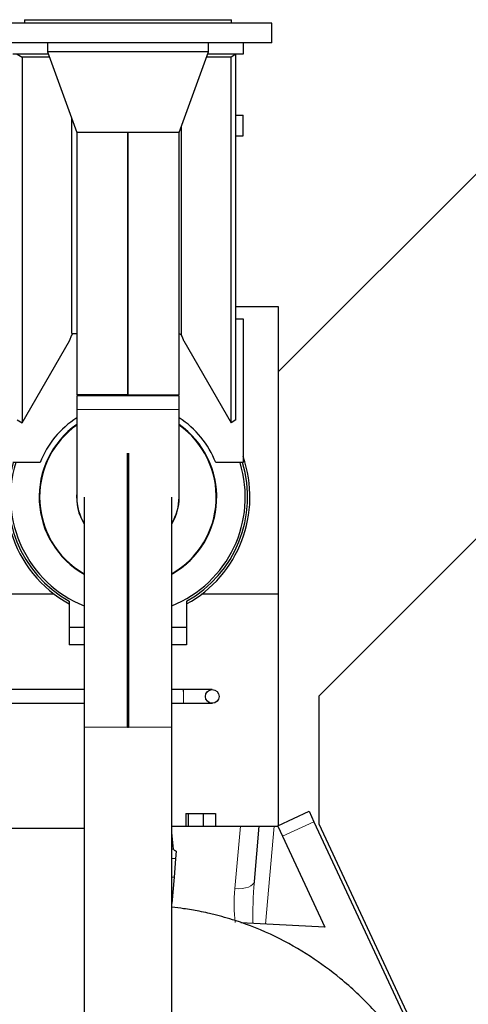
# Model space of a CAD drawing. Header units: inches. Extents: x 0 to 20790, y -12 to 14700.
# Tile 279 of 359: x 10137 to 10527, y 5255 to 6111. Entities that reach past the tile are written whole.
import ezdxf

# ---------------------------------------------------------------- set-up
doc = ezdxf.new("R2010")
doc.units = ezdxf.units.IN
doc.layers.add('1', color=7, linetype='Continuous', true_color=0xffffff)
doc.layers.add('254', color=7, linetype='Continuous', true_color=0xffffff)
doc.styles.add('latin_extended', font='simplex.shx')
doc.dimstyles.get("Standard").update_dxf_attribs({"dimtxt": 0.18, "dimasz": 0.18, "dimexe": 0.18, "dimexo": 0.0625, "dimgap": 0.09, "dimtad": 0, "dimtih": 1, "dimtoh": 1, "dimdec": 4, "dimzin": 0, "dimdsep": 46, "dimtxsty": 'Standard', "dimcen": 0.09, "dimadec": 0, "dimazin": 0, "dimtfac": 1, "dimtdec": 4, "dimtofl": 0, "dimtmove": 0, "dimatfit": 3, "dimfxl": 1, "dimtolj": 1, "dimtzin": 0, "dimarcsym": 0})

# ---------------------------------------------------------------- blocks, each defined once
blk = doc.blocks.new('_U2')
at = {"layer": '254', "color": 3, "linetype": 'Continuous', "lineweight": 13, "transparency": 16777216}
for p, q in [((11344.19, 6006), (12004.46, 6006)), ((11969.46, 5883.5), (11969.46, 3805.5)), ((10006.19, 3683), (12004.46, 3683))]:
    blk.add_line(p, q, dxfattribs=at)
at = {"layer": '254', "color": 3, "transparency": 16777216}
for points in [[(11989.87, 5883.5), (11949.04, 5883.5), (11969.46, 6006)], [(11949.04, 3805.5), (11989.87, 3805.5), (11969.46, 3683)]]:
    blk.add_solid(points, dxfattribs=at)
at = {"layer": 'Defpoints', "color": 0, "transparency": 16777216}
for p in [(11309.19, 6006), (9971.19, 3683), (11969.46, 3683)]:
    blk.add_point(p, dxfattribs=at)
at = {"layer": '254', "color": 2, "lineweight": 13, "transparency": 16777216, "insert": (11785.71, 4628.67), "char_height": 122.5, "attachment_point": 1, "rotation": 90, "style": 'latin_extended'}
blk.add_mtext('\\A1;2323', dxfattribs=at)

msp = doc.modelspace()

# ---------------------------------------------------------------- linework, layer by layer
at = {"layer": '1', "color": 2, "linetype": 'Continuous', "lineweight": 25}
for p, q in [((10231.186, 6108), (10106.186, 6108)), ((10141.186, 6111), (10321.186, 6111)), ((10141.186, 6111), (10141.186, 6108)), ((10356.186, 6108), (10231.186, 6108)), ((10321.186, 6108), (10321.186, 6111)), ((10356.186, 6091), (10356.186, 6108)), ((10231.186, 6091), (10106.186, 6091)), ((10161.186, 6091), (10161.186, 6083)), ((10356.186, 6091), (10231.186, 6091)), ((10301.186, 6083), (10301.186, 6091)), ((10331.186, 6091), (10331.186, 6081)), ((10161.913, 6081), (10131.186, 6081)), ((10135.031, 6081), (10139.272, 6078.552)), ((10162.805, 6078.552), (10139.272, 6078.552)), ((10139.272, 6078.552), (10139.272, 5760.61)), ((10231.186, 6083), (10161.186, 6083)), ((10161.186, 6083), (10186.664, 6013)), ((10231.186, 6083), (10161.186, 6083)), ((10301.186, 6083), (10231.186, 6083)), ((10301.186, 6083), (10231.186, 6083)), ((10275.708, 6013), (10301.186, 6083)), ((10320.791, 6078.552), (10299.567, 6078.552)), ((10331.186, 6081), (10300.459, 6081)), ((10325.031, 6081), (10320.791, 6078.552)), ((10320.791, 5760.61), (10320.791, 6078.552)), ((10325.031, 5763.058), (10325.031, 6081)), ((10325.032, 6028), (10331.186, 6028)), ((10331.186, 6010), (10331.186, 6028)), ((10182.326, 5838.113), (10182.326, 6024.918)), ((10277.737, 5836.524), (10277.737, 6018.573)), ((10275.708, 6013), (10186.664, 6013)), ((10186.736, 6013), (10186.736, 5785)), ((10231.186, 6013), (10231.186, 5785)), ((10231.186, 5785), (10231.186, 6013)), ((10275.636, 5785), (10275.636, 6013)), ((10325.029, 6010), (10331.186, 6010)), ((10537.418, 5980.5), (10362.055, 5805.136)), ((10362.055, 5861.5), (10325.029, 5861.5)), ((10362.055, 5805.136), (10362.055, 5861.5)), ((10325.03, 5851), (10331.186, 5851)), ((10331.186, 5851), (10331.186, 5726)), ((10182.326, 5838.113), (10186.737, 5838.113)), ((10139.272, 5760.61), (10180.38, 5831.812)), ((10279.682, 5831.812), (10320.791, 5760.61)), ((10362.055, 5410.466), (10362.055, 5805.136)), ((10231.186, 5785), (10186.736, 5785)), ((10275.636, 5784), (10186.736, 5784)), ((10186.736, 5784), (10186.736, 5772)), ((10231.186, 5785), (10275.636, 5785)), ((10275.636, 5772), (10275.636, 5784)), ((10186.736, 5772), (10186.736, 5696)), ((10275.636, 5696), (10275.636, 5772)), ((10135.031, 5763.058), (10139.272, 5760.61)), ((10325.031, 5763.058), (10320.791, 5760.61)), ((10230.686, 5496), (10230.686, 5734.047)), ((10231.686, 5734.047), (10231.686, 5496)), ((10154.871, 5726), (10131.186, 5726)), ((10331.186, 5726), (10307.501, 5726)), ((10588.09, 5714.02), (10397.086, 5523.016)), ((10193.136, 5696), (10193.136, 5496)), ((10269.236, 5496), (10269.236, 5696)), ((10167.192, 5611.5), (10118.242, 5611.5)), ((10362.055, 5611.5), (10295.181, 5611.5)), ((10180.186, 5605.364), (10180.186, 5582.5)), ((10282.186, 5605.364), (10282.186, 5582.5)), ((10180.186, 5582.5), (10180.186, 5567.5)), ((10193.137, 5582.5), (10180.186, 5582.5)), ((10231.685, 5582.5), (10230.687, 5582.5)), ((10282.186, 5582.5), (10269.235, 5582.5)), ((10282.186, 5582.5), (10282.186, 5567.5)), ((10193.137, 5567.5), (10180.186, 5567.5)), ((10231.685, 5567.5), (10230.687, 5567.5)), ((10282.186, 5567.5), (10269.235, 5567.5)), ((10397.086, 5523.016), (10397.086, 5412.016)), ((10193.136, 5496), (10193.136, 5136)), ((10230.686, 5496), (10231.686, 5496)), ((10269.236, 5136), (10269.236, 5496)), ((10281.426, 5421), (10283.614, 5421)), ((10281.426, 5421), (10281.426, 5409.999)), ((10283.614, 5421), (10296.558, 5421)), ((10283.614, 5421), (10283.614, 5409.999)), ((10296.558, 5421), (10307.313, 5421)), ((10296.558, 5421), (10296.558, 5409.999)), ((10307.313, 5421), (10307.313, 5409.999)), ((10361.347, 5410.133), (10388.535, 5422.813)), ((10388.535, 5422.813), (10392.762, 5413.75)), ((10269.237, 5409.999), (10328.885, 5409.999)), ((10328.885, 5409.999), (10345.273, 5409.999)), ((10341.058, 5361.823), (10345.273, 5409.999)), ((10345.273, 5409.999), (10358.233, 5409.999)), ((10358.233, 5409.999), (10361.95, 5409.999)), ((10361.347, 5410.133), (10361.409, 5409.999)), ((10392.762, 5413.75), (10481.525, 5223.432)), ((10397.086, 5412.016), (10492.471, 5207.462)), ((9848.644, 5408), (10193.133, 5408)), ((10270.805, 5389.866), (10269.236, 5404.484)), ((10361.508, 5409.788), (10365.574, 5401.07)), ((10365.574, 5401.07), (10402.412, 5322.084)), ((10273.23, 5388.232), (10272.648, 5381.577)), ((10272.648, 5381.577), (10269.236, 5381.875)), ((10272.648, 5381.577), (10271.238, 5365.461)), ((10271.238, 5365.461), (10269.236, 5342.574)), ((10402.412, 5322.084), (10329.159, 5325.903))]:
    msp.add_line(p, q, dxfattribs=at)
at = {"layer": '1', "color": 110, "linetype": 'Continuous', "lineweight": 13}
for p, q in [((10275.636, 5772), (10186.736, 5772)), ((10193.136, 5496), (10230.686, 5496)), ((10231.686, 5496), (10269.236, 5496)), ((10324.123, 5355.563), (10328.885, 5409.999)), ((10358.233, 5409.999), (10350.777, 5324.776)), ((10365.574, 5401.07), (10392.762, 5413.75)), ((10270.805, 5389.866), (10269.236, 5390.004)), ((10271.238, 5365.461), (10269.236, 5365.636))]:
    msp.add_line(p, q, dxfattribs=at)
at = {"layer": '1', "color": 2, "linetype": 'Continuous', "lineweight": 25}
for radius, start, end in [(82, 122.824173, 158.539872), (82, 21.460128, 57.175827), (77.134, 125.189315, 240.440481), (77.133, 125.189317, 240.440479), (76.75, 125.386875, 180), (76.75, 300.02625, 54.6075), (77.134, 299.909631, 54.810685), (77.133, 300.419395, 54.810683), (106, 298.755, 19.366875), (104, 163.231727, 240.634136), (102, 162.9, 248.101875), (102, 291.898125, 17.1), (104, 299.365864, 16.768273), (76.75, 180, 240.294375), (44.634, 174.800473, 211.5155), (44.45, 180, 211.123125), (44.634, 328.4845, 5.199527), (44.45, 328.87125, 0), (106, 196.441875, 241.245), (44.45, 269.353125, 270.64125)]:
    msp.add_arc((10231.186, 5696), radius, start, end, dxfattribs=at)
msp.add_ellipse((10304.474, 5522.711), major_axis=(-6, 0), ratio=1, dxfattribs=at)
msp.add_ellipse((10647.588, 5363.831), major_axis=(-376.785, 26.12), ratio=0.0353801, start_param=0.006297, end_param=0.1160434, dxfattribs=at)
at = {"layer": '1', "color": 110, "linetype": 'Continuous', "lineweight": 13}
for centre, major_axis, ratio, start_param, end_param in [((10324.123, 5363.305), (-16.935, 1.482), 0.4540206, 1.6104971, 3.1415927), ((10354.279, 5363.78), (6.788, 70.867), 0.1824278, 1.6158849, 2.161321), ((10354.279, 5356.038), (7.715, 69.45), 0.4288082, 1.6252309, 2.0627126)]:
    msp.add_ellipse(centre, major_axis=major_axis, ratio=ratio, start_param=start_param, end_param=end_param, dxfattribs=at)
at = {"layer": '1', "color": 2, "linetype": 'Continuous', "lineweight": 25}
for points, knots in [([(10180.38, 5831.812), (10180.452, 5831.973), (10180.521, 5832.135), (10180.655, 5832.46), (10180.719, 5832.623), (10180.847, 5832.95), (10180.909, 5833.114), (10181.033, 5833.441), (10181.094, 5833.606), (10181.279, 5834.098), (10181.403, 5834.426), (10181.596, 5834.915), (10181.661, 5835.078), (10181.796, 5835.403), (10181.865, 5835.565), (10182.009, 5835.886), (10182.083, 5836.045), (10182.239, 5836.36), (10182.32, 5836.516), (10182.492, 5836.823), (10182.582, 5836.974), (10182.704, 5837.159), (10182.728, 5837.196), (10182.779, 5837.269), (10182.855, 5837.378), (10182.935, 5837.482), (10183.1, 5837.687), (10183.217, 5837.815), (10183.375, 5837.964), (10183.407, 5837.994), (10183.472, 5838.05), (10183.52, 5838.091), (10183.569, 5838.13), (10183.585, 5838.142)], [0, 0, 0, 0, 0.0734309, 0.0734309, 0.1468617, 0.1468617, 0.2202926, 0.2202926, 0.2937235, 0.2937235, 0.4405852, 0.4405852, 0.5140161, 0.5140161, 0.587447, 0.587447, 0.6608779, 0.6608779, 0.7343087, 0.7343087, 0.8077396, 0.8077396, 0.8260973, 0.8260973, 0.8444551, 0.8811705, 0.8811705, 0.9546014, 0.9546014, 0.9729591, 0.9729591, 0.9913168, 1, 1, 1, 1]), ([(10275.442, 5838.113), (10275.568, 5838.113), (10275.691, 5838.101), (10275.872, 5838.063), (10275.932, 5838.047), (10276.021, 5838.019), (10276.051, 5838.009), (10276.109, 5837.988), (10276.138, 5837.977), (10276.279, 5837.917), (10276.387, 5837.86), (10276.541, 5837.763), (10276.592, 5837.729), (10276.666, 5837.676), (10276.69, 5837.658), (10276.738, 5837.621), (10276.762, 5837.602), (10276.879, 5837.507), (10276.967, 5837.426), (10277.137, 5837.259), (10277.218, 5837.172), (10277.375, 5836.993), (10277.45, 5836.902), (10277.56, 5836.762), (10277.596, 5836.715), (10277.667, 5836.62), (10277.702, 5836.572), (10277.737, 5836.524)], [0, 0, 0, 0, 0.125, 0.125, 0.1875, 0.1875, 0.21875, 0.21875, 0.25, 0.25, 0.375, 0.375, 0.4375, 0.4375, 0.46875, 0.46875, 0.5, 0.5, 0.625, 0.625, 0.75, 0.75, 0.875, 0.875, 0.9375, 0.9375, 1, 1, 1, 1]), ([(10277.737, 5836.524), (10277.838, 5836.335), (10277.933, 5836.143), (10278.113, 5835.757), (10278.198, 5835.563), (10278.364, 5835.171), (10278.443, 5834.975), (10278.599, 5834.58), (10278.675, 5834.382), (10278.826, 5833.985), (10278.9, 5833.786), (10279.049, 5833.389), (10279.124, 5833.191), (10279.276, 5832.795), (10279.353, 5832.597), (10279.513, 5832.203), (10279.595, 5832.007), (10279.682, 5831.812)], [0, 0, 0, 0, 0.125, 0.125, 0.25, 0.25, 0.375, 0.375, 0.5, 0.5, 0.625, 0.625, 0.75, 0.75, 0.875, 0.875, 1, 1, 1, 1]), ([(10193.136, 5528.707), (10189.291, 5528.707), (10178.151, 5528.707), (10162.666, 5528.707), (10146.214, 5528.707), (10133.915, 5528.707), (10125.962, 5528.707), (10122.82, 5528.707)], [0, 0, 0, 0, 0.1640407, 0.4752673, 0.6606796, 0.8659581, 1, 1, 1, 1]), ([(10304.39, 5528.706), (10304.371, 5528.706), (10304.202, 5528.707), (10303.062, 5528.707), (10300.315, 5528.707), (10295.542, 5528.707), (10290.908, 5528.707), (10285.417, 5528.707), (10281.555, 5528.707), (10279.495, 5528.707)], [0, 0, 0, 0, 0.0736892, 0.1836172, 0.4369517, 0.5681787, 0.7029314, 0.8457349, 1, 1, 1, 1]), ([(10122.399, 5516.707), (10122.413, 5516.707), (10125.859, 5516.707), (10132.439, 5516.707), (10141.842, 5516.707), (10153.61, 5516.707), (10166.484, 5516.707), (10180.645, 5516.707), (10189.01, 5516.707), (10193.135, 5516.707)], [0, 0, 0, 0, 0.000609, 0.1461213, 0.2790535, 0.3994049, 0.6452407, 0.8250198, 1, 1, 1, 1]), ([(10279.495, 5516.707), (10281.555, 5516.707), (10285.418, 5516.707), (10290.912, 5516.707), (10295.556, 5516.707), (10300.353, 5516.707), (10303.135, 5516.707), (10304.327, 5516.707), (10304.523, 5516.707), (10304.553, 5516.707)], [0, 0, 0, 0, 0.1533154, 0.2952708, 0.4292915, 0.5598952, 0.8122637, 0.9218781, 1, 1, 1, 1]), ([(10521.285, 5052.094), (10521.345, 5063.007), (10520.356, 5082.739), (10516.316, 5109.166), (10511.389, 5129.843), (10504.599, 5151.904), (10494.478, 5177.014), (10480.085, 5203.661), (10463.175, 5228.677), (10442.654, 5253.29), (10417.692, 5276.705), (10389.277, 5297.516), (10358.853, 5314.888), (10330.301, 5326.472), (10310.328, 5331.931), (10299.869, 5334.584), (10291.152, 5336.276), (10280.746, 5338.033), (10272.84, 5339.069), (10269.463, 5339.463)], [0, 0, 0, 0, 0.0779155, 0.1418064, 0.1915023, 0.2302669, 0.3073192, 0.3852629, 0.4470576, 0.5236626, 0.6146708, 0.6918378, 0.7758483, 0.8654084, 0.9119416, 0.9243118, 0.9428007, 0.9756184, 1, 1, 1, 1])]:
    msp.add_open_spline(points, degree=3, knots=knots, dxfattribs=at)
for points in [[(10231.685, 5528.707), (10231.351, 5528.707), (10231.018, 5528.707), (10230.684, 5528.707)], [(10279.495, 5528.707), (10276.075, 5528.707), (10272.654, 5528.707), (10269.233, 5528.707)], [(10230.684, 5516.707), (10231.017, 5516.707), (10231.35, 5516.707), (10231.684, 5516.707)], [(10269.235, 5516.707), (10272.655, 5516.707), (10276.075, 5516.707), (10279.495, 5516.707)]]:
    msp.add_open_spline(points, degree=3, dxfattribs=at)
at = {"layer": '1', "color": 110, "linetype": 'Continuous', "lineweight": 13}
for points, weights, knots in [([(10279.495, 5516.707), (10279.492, 5516.707), (10279.488, 5517.768), (10279.487, 5520.586), (10279.487, 5523.767), (10279.487, 5524.964), (10279.488, 5526.071), (10279.489, 5526.949)], [1.01661171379, 1.01661171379, 0.958470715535, 1.01661171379, 1.01661171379, 1.00207646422, 0.994808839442, 0.994808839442], [0, 0, 0, 0, 0, 0.6666667, 0.6666667, 0.6666667, 1, 1, 1, 1, 1]), ([(10304.604, 5516.708), (10304.571, 5516.708), (10304.538, 5516.707), (10304.506, 5516.707), (10302.352, 5516.707), (10299.534, 5517.768), (10298.474, 5520.586), (10298.474, 5522.743), (10298.474, 5522.779), (10298.475, 5522.815), (10298.475, 5522.851)], [1.01653304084, 1.01657176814, 1.01659819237, 1.01661171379, 1.01661171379, 0.958470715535, 1.01661171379, 1.01661171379, 1.01659515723, 1.01656288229, 1.01651569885], [0, 0, 0, 0, 0, 0.0147753, 0.0147753, 0.0147753, 0.9836502, 0.9836502, 0.9836502, 1, 1, 1, 1, 1])]:
    msp.add_rational_spline(points, weights, degree=4, knots=knots, dxfattribs=at)
at = {"layer": '1', "color": 2, "linetype": 'Continuous', "lineweight": 25}
for points, weights, degree in [([(10279.489, 5526.949), (10279.491, 5527.828), (10279.492, 5528.453), (10279.494, 5528.707), (10279.495, 5528.707)], [0.994808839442, 0.994808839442, 1.00207646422, 1.01661171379, 1.01661171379], 4), ([(10361.95, 5409.999), (10361.729, 5409.894), (10361.508, 5409.788)], [0.500000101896, 0.499999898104, 0.500000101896], 2)]:
    msp.add_rational_spline(points, weights, degree=degree, dxfattribs=at)

# ---------------------------------------------------------------- dimensions: what is measured, and where the dimension line sits
at = {"layer": '254', "color": 2, "linetype": 'Continuous', "lineweight": 13}
dim = msp.add_linear_dim(base=(11969.456, 3683), p1=(11309.186, 6006), p2=(9971.186, 3683), angle=90, dimstyle='Standard', override={"dimscale": 35, "dimtxt": 3.5, "dimasz": 3.5, "dimexe": 1, "dimexo": 1, "dimgap": 1.75, "dimtad": 1, "dimtih": 0, "dimtoh": 0, "dimdec": 2, "dimlfac": 1, "dimzin": 8, "dimdsep": 46, "dimlunit": 2, "dimtxsty": 'latin_extended', "dimsah": 1, "dimse1": 0, "dimse2": 0, "dimsd1": 0, "dimsd2": 0, "dimclrd": 3, "dimclre": 3, "dimclrt": 2, "dimtol": 0, "dimtm": -0.1, "dimtfac": 0.714286, "dimtdec": 3, "dimtofl": 1, "dimtmove": 0, "dimtzin": 8, "dimlwd": 13, "dimlwe": 13}, dxfattribs=at)
dim.commit()
dim.dimension.update_dxf_attribs({"geometry": '_U2', "text_midpoint": (11969.456, 4844.5), "dimtype": 160})

doc.saveas('drawing.dxf')
